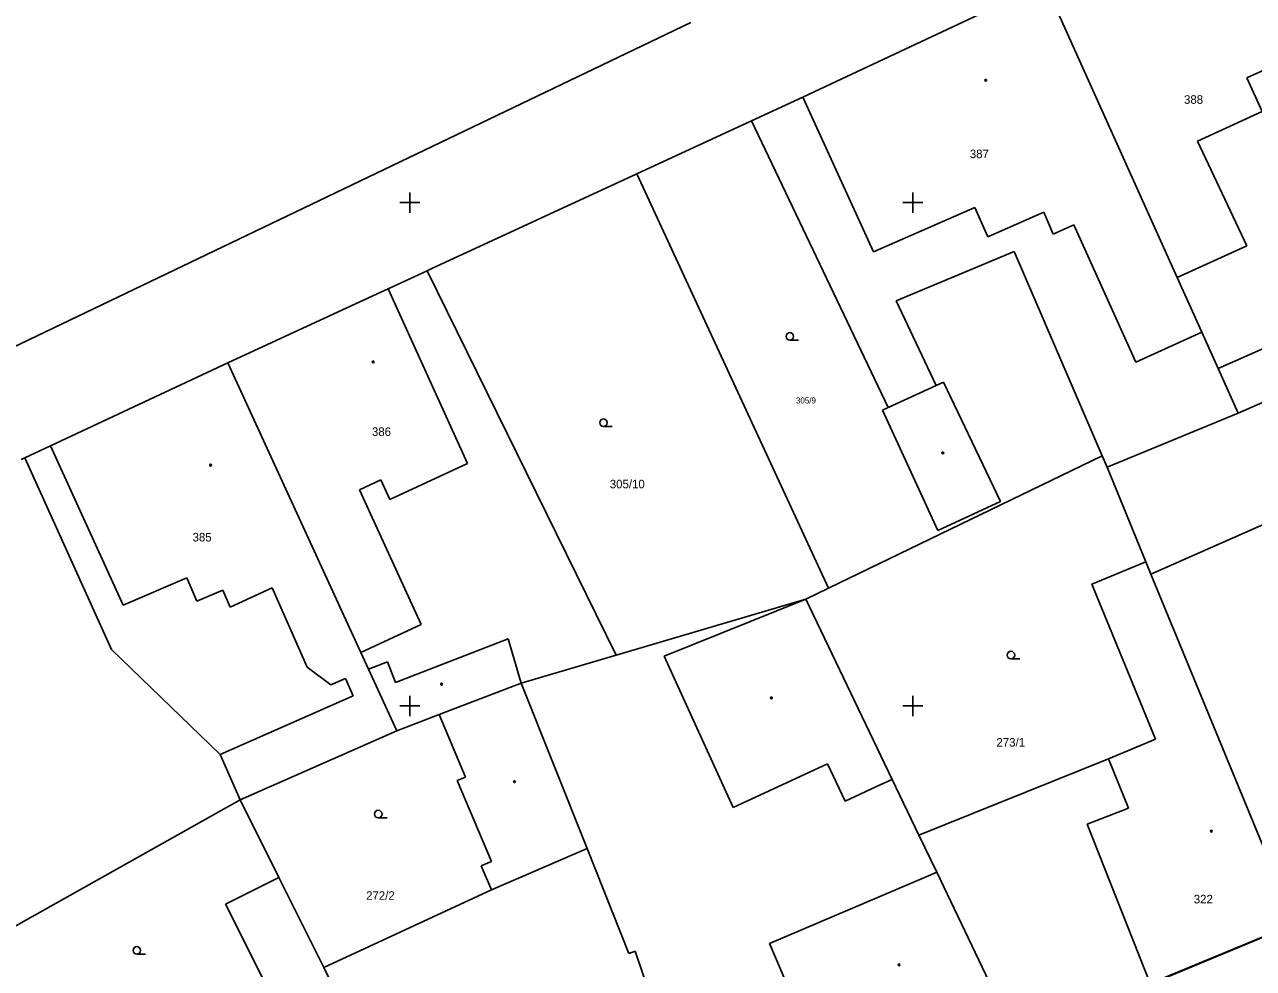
# Model space of a CAD drawing. Extents: x -711081 to -709338, y -1025122 to -1024092.
# Drawn here: x -710619.1 to -710558.1, y -1024838 to -1024791.2 of the extents above; entities that cross this region are included whole.
import ezdxf

# ---------------------------------------------------------------- set-up
doc = ezdxf.new("R2010")
doc.units = 0
for name, color, linetype in [('Z_budova', 7, 'Continuous'), ('Z_hektometricka_sit', 7, 'Continuous'), ('Z_katastr_cisla_pozemkova', 7, 'Continuous'), ('Z_katastr_cisla_stavebni', 7, 'Continuous'), ('Z_katastr_hranice', 7, 'Continuous'), ('Z_katastr_vnitrni_kresba', 7, 'Continuous'), ('Z_katastr_znacky_budov', 7, 'Continuous'), ('Z_katastr_znacky_kultur', 7, 'Continuous')]:
    doc.layers.add(name, color=color, linetype=linetype)

msp = doc.modelspace()

# ---------------------------------------------------------------- linework, layer by layer
at = {"layer": 'Z_budova'}
msp.add_line((-710562.34, -1024838.45), (-710556.29, -1024835.94), dxfattribs=at)
at = {"layer": 'Z_hektometricka_sit'}
for p, q in [((-710600, -1024799.5), (-710600, -1024800.5)), ((-710575, -1024799.5), (-710575, -1024800.5)), ((-710600.5, -1024800), (-710599.5, -1024800)), ((-710575.5, -1024800), (-710574.5, -1024800)), ((-710600, -1024824.5), (-710600, -1024825.5)), ((-710575, -1024824.5), (-710575, -1024825.5)), ((-710600.5, -1024825), (-710599.5, -1024825)), ((-710575.5, -1024825), (-710574.5, -1024825))]:
    msp.add_line(p, q, dxfattribs=at)
at = {"layer": 'Z_katastr_hranice'}
for p, q in [((-710568.44, -1024789.11), (-710580.15, -1024794.61)), ((-710561.87, -1024803.71), (-710568.44, -1024789.11)), ((-710631.05, -1024812.61), (-710586.04, -1024791.05)), ((-710580.47, -1024794.76), (-710583.02, -1024795.93)), ((-710580.15, -1024794.61), (-710580.47, -1024794.76)), ((-710583.02, -1024795.93), (-710588.72, -1024798.57)), ((-710583.02, -1024795.93), (-710576.23, -1024810.17)), ((-710588.72, -1024798.57), (-710598.9, -1024803.27)), ((-710588.72, -1024798.57), (-710579.19, -1024819.15)), ((-710575.83, -1024804.88), (-710569.97, -1024802.43)), ((-710569.97, -1024802.43), (-710565.59, -1024812.57)), ((-710599.14, -1024803.38), (-710601.08, -1024804.28)), ((-710598.9, -1024803.27), (-710599.14, -1024803.38)), ((-710589.75, -1024822.48), (-710599.14, -1024803.38)), ((-710560.64, -1024806.44), (-710561.87, -1024803.71)), ((-710601.62, -1024804.53), (-710609.04, -1024807.95)), ((-710601.08, -1024804.28), (-710601.62, -1024804.53)), ((-710573.84, -1024809.08), (-710575.83, -1024804.88)), ((-710559.83, -1024808.23), (-710560.64, -1024806.44)), ((-710551.81, -1024807.35), (-710558.83, -1024810.46)), ((-710609.04, -1024807.95), (-710617.86, -1024812.08)), ((-710602.43, -1024822.34), (-710609.04, -1024807.95)), ((-710558.83, -1024810.46), (-710559.83, -1024808.23)), ((-710573.48, -1024808.92), (-710573.84, -1024809.08)), ((-710570.64, -1024814.85), (-710573.48, -1024808.92)), ((-710576.23, -1024810.17), (-710576.51, -1024810.3)), ((-710576.51, -1024810.3), (-710573.77, -1024816.28)), ((-710558.83, -1024810.46), (-710565.35, -1024813.14)), ((-710617.86, -1024812.08), (-710619.13, -1024812.68)), ((-710565.59, -1024812.57), (-710579.19, -1024819.15)), ((-710565.59, -1024812.57), (-710565.35, -1024813.14)), ((-710619.13, -1024812.68), (-710619.31, -1024812.76)), ((-710619.13, -1024812.68), (-710614.83, -1024822.2)), ((-710565.35, -1024813.14), (-710563.42, -1024817.84)), ((-710573.77, -1024816.28), (-710570.64, -1024814.85)), ((-710563.42, -1024817.84), (-710566.11, -1024818.95)), ((-710563.42, -1024817.84), (-710563.17, -1024818.45)), ((-710563.17, -1024818.45), (-710556.02, -1024835.82)), ((-710579.19, -1024819.15), (-710580.32, -1024819.69)), ((-710566.11, -1024818.95), (-710562.94, -1024826.65)), ((-710580.32, -1024819.69), (-710589.75, -1024822.48)), ((-710576.03, -1024828.65), (-710580.32, -1024819.69)), ((-710614.83, -1024822.2), (-710609.43, -1024827.41)), ((-710602.05, -1024823.18), (-710602.43, -1024822.34)), ((-710589.75, -1024822.48), (-710594.46, -1024823.87)), ((-710600.64, -1024826.24), (-710602.05, -1024823.18)), ((-710594.46, -1024823.87), (-710598.54, -1024825.43)), ((-710591.19, -1024832.08), (-710594.46, -1024823.87)), ((-710600.64, -1024826.24), (-710598.54, -1024825.43)), ((-710598.54, -1024825.43), (-710597.23, -1024828.53)), ((-710608.44, -1024829.67), (-710600.64, -1024826.24)), ((-710562.94, -1024826.65), (-710565.28, -1024827.62)), ((-710609.43, -1024827.41), (-710608.44, -1024829.67)), ((-710565.28, -1024827.62), (-710574.7, -1024831.42)), ((-710597.23, -1024828.53), (-710597.65, -1024828.7)), ((-710597.65, -1024828.7), (-710595.95, -1024832.73)), ((-710574.7, -1024831.42), (-710576.03, -1024828.65)), ((-710608.44, -1024829.67), (-710623.14, -1024837.92)), ((-710606.51, -1024833.52), (-710608.44, -1024829.67)), ((-710573.81, -1024833.26), (-710574.7, -1024831.42)), ((-710589.12, -1024837.3), (-710591.19, -1024832.08)), ((-710595.95, -1024832.73), (-710596.46, -1024832.94)), ((-710596.46, -1024832.94), (-710595.95, -1024834.14)), ((-710569.86, -1024841.52), (-710573.81, -1024833.26)), ((-710606.51, -1024833.52), (-710609.16, -1024834.84)), ((-710604.28, -1024837.99), (-710606.51, -1024833.52)), ((-710595.95, -1024834.14), (-710604.28, -1024837.99)), ((-710609.16, -1024834.84), (-710607.03, -1024839.11)), ((-710563.21, -1024838.78), (-710556.02, -1024835.82)), ((-710588.8, -1024837.18), (-710589.12, -1024837.3)), ((-710588.03, -1024839.47), (-710588.8, -1024837.18)), ((-710600.81, -1024844.92), (-710604.28, -1024837.99))]:
    msp.add_line(p, q, dxfattribs=at)
at = {"layer": 'Z_katastr_vnitrni_kresba'}
for p, q in [((-710552.86, -1024791.26), (-710558.41, -1024793.8)), ((-710558.41, -1024793.8), (-710557.64, -1024795.47)), ((-710580.47, -1024794.76), (-710576.96, -1024802.44)), ((-710557.64, -1024795.47), (-710560.86, -1024796.95)), ((-710560.86, -1024796.95), (-710558.41, -1024802.15)), ((-710576.96, -1024802.44), (-710571.92, -1024800.24)), ((-710571.92, -1024800.24), (-710571.28, -1024801.7)), ((-710571.28, -1024801.7), (-710568.5, -1024800.48)), ((-710568.5, -1024800.48), (-710568.03, -1024801.56)), ((-710568.03, -1024801.56), (-710567.01, -1024801.1)), ((-710567.01, -1024801.1), (-710563.93, -1024807.92)), ((-710558.41, -1024802.15), (-710561.87, -1024803.71)), ((-710601.08, -1024804.28), (-710597.13, -1024812.96)), ((-710563.93, -1024807.92), (-710560.64, -1024806.44)), ((-710559.83, -1024808.23), (-710554.81, -1024806.01)), ((-710573.84, -1024809.08), (-710576.23, -1024810.17)), ((-710617.86, -1024812.08), (-710614.25, -1024819.99)), ((-710597.13, -1024812.96), (-710601, -1024814.74)), ((-710601.45, -1024813.77), (-710602.51, -1024814.26)), ((-710601, -1024814.74), (-710601.45, -1024813.77)), ((-710563.17, -1024818.45), (-710551.52, -1024813.31)), ((-710602.51, -1024814.26), (-710599.43, -1024820.96)), ((-710614.25, -1024819.99), (-710611.09, -1024818.64)), ((-710611.09, -1024818.64), (-710610.58, -1024819.8)), ((-710610.58, -1024819.8), (-710609.29, -1024819.25)), ((-710609.29, -1024819.25), (-710608.93, -1024820.1)), ((-710608.93, -1024820.1), (-710606.84, -1024819.14)), ((-710606.84, -1024819.14), (-710605.11, -1024823.07)), ((-710587.36, -1024822.53), (-710580.32, -1024819.69)), ((-710599.43, -1024820.96), (-710602.43, -1024822.34)), ((-710600.72, -1024823.83), (-710595.11, -1024821.66)), ((-710595.11, -1024821.66), (-710594.46, -1024823.87)), ((-710602.05, -1024823.18), (-710601.11, -1024822.81)), ((-710601.11, -1024822.81), (-710600.72, -1024823.83)), ((-710583.94, -1024830.04), (-710587.36, -1024822.53)), ((-710605.11, -1024823.07), (-710603.93, -1024823.95)), ((-710603.93, -1024823.95), (-710603.2, -1024823.63)), ((-710603.2, -1024823.63), (-710602.81, -1024824.5)), ((-710602.81, -1024824.5), (-710609.43, -1024827.41)), ((-710579.24, -1024827.87), (-710583.94, -1024830.04)), ((-710578.37, -1024829.73), (-710579.24, -1024827.87)), ((-710565.28, -1024827.62), (-710564.28, -1024830.07)), ((-710576.59, -1024828.91), (-710578.37, -1024829.73)), ((-710576.03, -1024828.65), (-710576.59, -1024828.91)), ((-710564.28, -1024830.07), (-710566.34, -1024830.88)), ((-710566.34, -1024830.88), (-710563.21, -1024838.78)), ((-710595.95, -1024834.14), (-710591.19, -1024832.08)), ((-710574.23, -1024833.44), (-710573.81, -1024833.26)), ((-710582.12, -1024836.8), (-710574.23, -1024833.44)), ((-710580.71, -1024840.12), (-710582.12, -1024836.8))]:
    msp.add_line(p, q, dxfattribs=at)
at = {"layer": 'Z_katastr_znacky_budov'}
for centre in [(-710571.382, -1024793.92), (-710601.822, -1024807.91), (-710573.512, -1024812.43), (-710609.902, -1024813.04), (-710598.422, -1024823.92), (-710582.032, -1024824.6), (-710594.802, -1024828.76), (-710560.172, -1024831.22), (-710575.692, -1024837.86)]:
    msp.add_circle(centre, 0.0437, dxfattribs=at)
at = {"layer": 'Z_katastr_znacky_kultur'}
for p, q in [((-710581.118, -1024806.83), (-710580.681, -1024806.83)), ((-710590.378, -1024811.12), (-710589.941, -1024811.12)), ((-710570.128, -1024822.66), (-710569.691, -1024822.66)), ((-710601.568, -1024830.56), (-710601.131, -1024830.56)), ((-710613.568, -1024837.33), (-710613.131, -1024837.33))]:
    msp.add_line(p, q, dxfattribs=at)
for centre in [(-710581.118, -1024806.642), (-710590.378, -1024810.932), (-710570.128, -1024822.472), (-710601.568, -1024830.372), (-710613.568, -1024837.142)]:
    msp.add_circle(centre, 0.187, dxfattribs=at)

# ---------------------------------------------------------------- texts
at = {"layer": 'Z_katastr_cisla_pozemkova'}
for s, height, p in [('305/9', 0.2975, (-710580.814, -1024809.975)), ('305/10', 0.425, (-710590.064, -1024814.19)), ('273/1', 0.425, (-710570.849, -1024827.02)), ('272/2', 0.425, (-710602.173, -1024834.63))]:
    msp.add_text(s, height=height, dxfattribs=at).set_placement(p)
at = {"layer": 'Z_katastr_cisla_stavebni'}
for s, p in [('388', (-710561.528, -1024795.09)), ('387', (-710572.173, -1024797.789)), ('386', (-710601.883, -1024811.59)), ('385', (-710610.798, -1024816.83)), ('322', (-710561.043, -1024834.809))]:
    msp.add_text(s, height=0.425, dxfattribs=at).set_placement(p)

doc.saveas('drawing.dxf')
